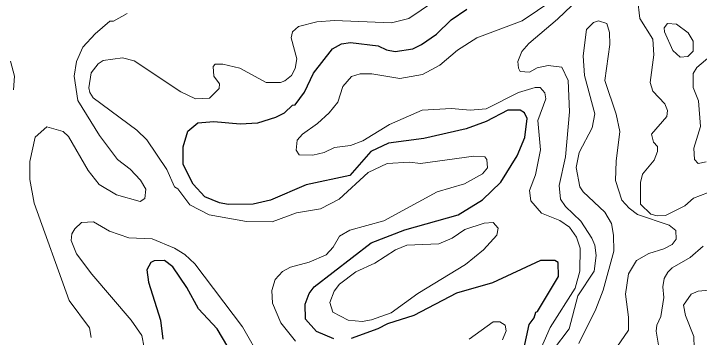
# Model space of a CAD drawing. Extents: x 763.2 to 816.8, y 7896.5 to 7952.7.
# Drawn here: x 771.916 to 774.699, y 7912.351 to 7913.666 of the extents above; entities that cross this region are included whole.
import ezdxf

# ---------------------------------------------------------------- set-up
doc = ezdxf.new("R2010")
doc.units = 0
doc.header["$LTSCALE"] = 0.064
doc.layers.add('1', color=7, linetype='Continuous', lineweight=25)
doc.layers.add('2', color=7, linetype='Continuous', lineweight=13)

msp = doc.modelspace()

# ---------------------------------------------------------------- linework, layer by layer
at = {"layer": '1'}
for points in [[(773.0578, 7913.2955), (773.0959, 7913.3467), (773.133, 7913.4247), (773.21, 7913.5241), (773.246, 7913.5432), (773.283, 7913.5488), (773.3948, 7913.5351), (773.4293, 7913.5193), (773.4638, 7913.5129), (773.5352, 7913.5239), (773.5713, 7913.5408), (773.6321, 7913.5835), (773.692, 7913.6414), (773.7548, 7913.6849)], [(772.835, 7913.2187), (772.906, 7913.2232), (772.9797, 7913.2459), (773.0142, 7913.263), (773.0474, 7913.2938), (773.0578, 7913.2955)], [(773.2155, 7912.3443), (773.1448, 7912.3737), (773.0999, 7912.425), (773.0981, 7912.4856), (773.1153, 7912.5284), (773.1359, 7912.5563), (773.3666, 7912.7341), (773.504, 7912.788), (773.7193, 7912.8483), (773.8186, 7912.91), (773.8934, 7912.982), (773.9592, 7913.0889), (773.9908, 7913.1628), (774.0003, 7913.2399), (773.9887, 7913.2627), (773.9711, 7913.2741), (773.922, 7913.2745), (773.8338, 7913.2287), (773.7522, 7913.1985), (773.5811, 7913.1591), (773.4375, 7913.1394), (773.366, 7913.1067), (773.2802, 7913.0084), (773.1023, 7912.9701), (772.9583, 7912.908), (772.8877, 7912.8915), (772.7867, 7912.8901), (772.7506, 7912.8969), (772.6917, 7912.9217), (772.6437, 7912.9733), (772.6035, 7913.0537), (772.6034, 7913.1249), (772.6221, 7913.1884), (772.6626, 7913.2232), (772.7276, 7913.2284), (772.835, 7913.2187)], [(772.7844, 7912.3118), (772.7413, 7912.3854), (772.6657, 7912.4663), (772.6177, 7912.5536), (772.5619, 7912.6372), (772.527, 7912.6629), (772.4862, 7912.6614), (772.4721, 7912.6545), (772.4557, 7912.6255), (772.4623, 7912.5747), (772.5114, 7912.4209), (772.5212, 7912.3433)], [(773.9868, 7912.3025), (774.0088, 7912.4033), (774.0281, 7912.4299), (774.0346, 7912.4534), (774.0424, 7912.456), (774.1275, 7912.5973), (774.1254, 7912.655), (774.1129, 7912.6631), (774.0539, 7912.6628), (773.8587, 7912.5723), (773.7137, 7912.5295), (773.5394, 7912.4394), (773.4333, 7912.4056), (773.3939, 7912.3847), (773.2853, 7912.3457)]]:
    msp.add_lwpolyline(points, dxfattribs=at)
at = {"layer": '2'}
for points in [[(774.2397, 7913.7572), (774.123, 7913.6438), (774.0063, 7913.5451), (773.9779, 7913.5131), (773.9626, 7913.4726), (773.9643, 7913.4444), (773.9716, 7913.432), (774.0094, 7913.4289), (774.0404, 7913.4456), (774.0857, 7913.4552), (774.1405, 7913.449), (774.1659, 7913.3951), (774.1713, 7913.2679), (774.1562, 7913.0849), (774.1304, 7912.9678), (774.1351, 7912.9121), (774.1561, 7912.8824), (774.2183, 7912.8228), (774.2631, 7912.7535), (774.2744, 7912.7258), (774.2796, 7912.6838), (774.2725, 7912.6192), (774.2057, 7912.5197), (774.1711, 7912.3855), (774.0431, 7912.2177)], [(773.6705, 7913.7495), (773.5201, 7913.6465), (773.4488, 7913.6297), (773.2179, 7913.6393), (773.1455, 7913.6333), (773.0713, 7913.6142), (773.0473, 7913.5928), (773.0422, 7913.5686), (773.065, 7913.4832), (773.0587, 7913.4442), (773.0427, 7913.415), (773.0166, 7913.3928), (772.9992, 7913.3867), (772.9409, 7913.3872), (772.8334, 7913.4453), (772.7651, 7913.4616), (772.7333, 7913.4605), (772.7249, 7913.4523), (772.7281, 7913.4122), (772.7509, 7913.3813), (772.7493, 7913.3619), (772.7104, 7913.3235), (772.6535, 7913.3206), (772.5942, 7913.3481), (772.4051, 7913.4745), (772.3568, 7913.4864), (772.2788, 7913.4766), (772.2577, 7913.4628), (772.2299, 7913.4259), (772.2205, 7913.365), (772.2239, 7913.3454), (772.2381, 7913.3245), (772.4154, 7913.1927), (772.4559, 7913.154), (772.5376, 7913.0329), (772.5687, 7912.9629), (772.5816, 7912.9538), (772.6302, 7912.8896), (772.7092, 7912.8487), (772.8604, 7912.8209), (772.9647, 7912.8205), (773.0636, 7912.857)], [(774.1042, 7913.7222), (773.9792, 7913.6371), (773.7953, 7913.5678), (773.7176, 7913.5177), (773.6453, 7913.457), (773.5749, 7913.4187), (773.4835, 7913.4027), (773.3692, 7913.4223), (773.3226, 7913.4221), (773.2871, 7913.4105), (773.2515, 7913.3708), (773.2314, 7913.3065), (773.1967, 7913.2634), (773.149, 7913.2203), (773.0877, 7913.1769), (773.0656, 7913.1515), (773.0623, 7913.1114), (773.0748, 7913.0932), (773.13, 7913.0907), (773.1759, 7913.1023), (773.2173, 7913.1228), (773.2824, 7913.1302), (773.333, 7913.1496), (773.441, 7913.2165), (773.574, 7913.2737), (773.6932, 7913.2809), (773.7692, 7913.2744), (773.833, 7913.2796), (773.9648, 7913.3454), (774.0325, 7913.3663), (774.0526, 7913.3663), (774.072, 7913.344), (774.0756, 7913.3207), (774.0431, 7913.2328), (774.0546, 7913.1126), (774.0332, 7913.0106), (774.009, 7912.9481), (774.0155, 7912.9061), (774.0587, 7912.8555), (774.1324, 7912.8254), (774.1717, 7912.7989), (774.2005, 7912.7575), (774.215, 7912.7133), (774.214, 7912.6202), (774.1944, 7912.5504), (774.0932, 7912.39), (774.0442, 7912.2797)], [(774.7328, 7912.9375), (774.6748, 7912.9164), (774.6406, 7912.8847), (774.5616, 7912.8455), (774.5277, 7912.844), (774.5023, 7912.851), (774.4602, 7912.8915), (774.4605, 7912.9796), (774.4688, 7913.0143), (774.5162, 7913.0707), (774.5294, 7913.1063), (774.5293, 7913.1259), (774.5133, 7913.1437), (774.5051, 7913.1767), (774.5668, 7913.2485), (774.5704, 7913.2734), (774.5583, 7913.2993), (774.5099, 7913.3518), (774.4994, 7913.3862), (774.5146, 7913.4989), (774.5098, 7913.5623), (774.4572, 7913.6466), (774.4474, 7913.729)], [(772.2301, 7912.3492), (772.2235, 7912.3891), (772.1408, 7912.5008), (771.9981, 7912.8962), (771.9807, 7912.992), (771.9806, 7913.065), (772.0022, 7913.164), (772.0506, 7913.2065), (772.1163, 7913.1876), (772.1382, 7913.167), (772.2175, 7913.0291), (772.2625, 7912.9714), (772.3332, 7912.9297), (772.4293, 7912.9032), (772.448, 7912.9147), (772.4519, 7912.9534), (772.4307, 7912.9901), (772.3887, 7913.0339), (772.3372, 7913.0741), (772.2632, 7913.171), (772.1761, 7913.3132), (772.1615, 7913.4119), (772.17, 7913.4714), (772.1963, 7913.5297), (772.2456, 7913.584), (772.3062, 7913.6358), (772.321, 7913.6366), (772.3767, 7913.6672)], [(774.334, 7912.267), (774.4111, 7912.3802), (774.4111, 7912.4321), (774.3996, 7912.5257), (774.411, 7912.6083), (774.4435, 7912.6634), (774.4933, 7912.691), (774.5548, 7912.71), (774.5886, 7912.7273), (774.6045, 7912.7497), (774.6033, 7912.7845), (774.577, 7912.8059), (774.448, 7912.8501), (774.4147, 7912.8755), (774.385, 7912.9087), (774.3586, 7912.9876), (774.3616, 7913.0665), (774.3766, 7913.1868), (774.3614, 7913.2578), (774.3159, 7913.3944), (774.3363, 7913.5413), (774.334, 7913.5902), (774.3238, 7913.6259), (774.2894, 7913.6377), (774.2687, 7913.6312), (774.2404, 7913.6026), (774.2271, 7913.4956), (774.2324, 7913.4151), (774.2747, 7913.2597), (774.2637, 7913.2019), (774.2107, 7913.1019), (774.1993, 7913.0404), (774.2133, 7912.9627), (774.2268, 7912.9415), (774.3147, 7912.86), (774.342, 7912.8127), (774.3504, 7912.7659), (774.3518, 7912.701), (774.309, 7912.5425), (774.2786, 7912.4656), (774.2103, 7912.3256)], [(774.7267, 7913.0641), (774.6946, 7913.0577), (774.679, 7913.0732), (774.677, 7913.119), (774.7035, 7913.2072), (774.6953, 7913.3123), (774.6741, 7913.3657), (774.6735, 7913.4229), (774.6884, 7913.4481), (774.7688, 7913.5157)], [(771.9031, 7913.4733), (771.9182, 7913.4119), (771.915, 7913.3564)], [(773.5222, 7913.0623), (773.5671, 7913.0577), (773.7834, 7913.0871), (773.8288, 7913.0838), (773.8362, 7913.0737), (773.8385, 7913.0402), (773.8193, 7913.015), (773.7461, 7912.9749), (773.6348, 7912.9422), (773.4185, 7912.8242), (773.2799, 7912.786), (773.2376, 7912.7625), (773.2125, 7912.7168), (773.1846, 7912.6859), (773.1155, 7912.6563), (773.0386, 7912.6356), (773.0061, 7912.6184), (772.9766, 7912.5859), (772.9632, 7912.5414), (772.9664, 7912.4888), (773.0003, 7912.4097), (773.0592, 7912.3354)], [(773.0636, 7912.857), (773.1615, 7912.8732), (773.2372, 7912.9125), (773.3539, 7913.0201), (773.431, 7913.0572), (773.5222, 7913.0623)], [(772.922, 7912.2572), (772.8446, 7912.3931), (772.6514, 7912.6495), (772.6099, 7912.6877), (772.5686, 7912.7132), (772.4776, 7912.7516), (772.3833, 7912.7551), (772.3049, 7912.7828), (772.2392, 7912.8205), (772.1912, 7912.8173), (772.163, 7912.7913), (772.1508, 7912.7712), (772.1483, 7912.7443), (772.17, 7912.69), (772.232, 7912.6072), (772.3923, 7912.4203), (772.4361, 7912.3577), (772.4454, 7912.3098)], [(774.536, 7912.3025), (774.5234, 7912.3757), (774.5261, 7912.4005), (774.5427, 7912.4354), (774.5555, 7912.5122), (774.551, 7912.5554), (774.5562, 7912.5898), (774.5709, 7912.6157), (774.5893, 7912.6329), (774.6622, 7912.6745), (774.7152, 7912.7211)], [(774.7393, 7911.971), (774.6953, 7911.9377), (774.6615, 7911.9336), (774.6467, 7911.9461), (774.621, 7911.9889), (774.592, 7912.0568), (774.5805, 7912.1381), (774.5887, 7912.1914), (774.5989, 7912.2114), (774.6608, 7912.2737), (774.6775, 7912.3081), (774.6773, 7912.3533), (774.6426, 7912.4387), (774.635, 7912.4811), (774.6658, 7912.5256), (774.6941, 7912.538), (774.7687, 7912.5447)], [(773.7648, 7912.343), (773.8623, 7912.4131), (773.8889, 7912.413), (773.9104, 7912.4006), (773.9145, 7912.3774), (773.8999, 7912.34)]]:
    msp.add_lwpolyline(points, dxfattribs=at)
for points in [[(774.5916, 7913.5163), (774.5573, 7913.593), (774.5562, 7913.6086), (774.5692, 7913.6259), (774.606, 7913.6232), (774.6538, 7913.5889), (774.6741, 7913.5548), (774.674, 7913.5135), (774.6521, 7913.4927), (774.6218, 7913.4899)], [(773.7492, 7912.6469), (773.8232, 7912.7062), (773.8766, 7912.7662), (773.8817, 7912.7948), (773.8616, 7912.8175), (773.8256, 7912.8141), (773.7473, 7912.7895), (773.6956, 7912.7541), (773.6415, 7912.7308), (773.5111, 7912.7257), (773.4651, 7912.706), (773.3813, 7912.6521), (773.3042, 7912.6174), (773.2378, 7912.5661), (773.2162, 7912.538), (773.1989, 7912.4919), (773.2107, 7912.4525), (773.2729, 7912.4209), (773.3305, 7912.415), (773.3685, 7912.4214), (773.4475, 7912.4508), (773.5565, 7912.5283)]]:
    msp.add_lwpolyline(points, close=True, dxfattribs=at)

doc.saveas('drawing.dxf')
